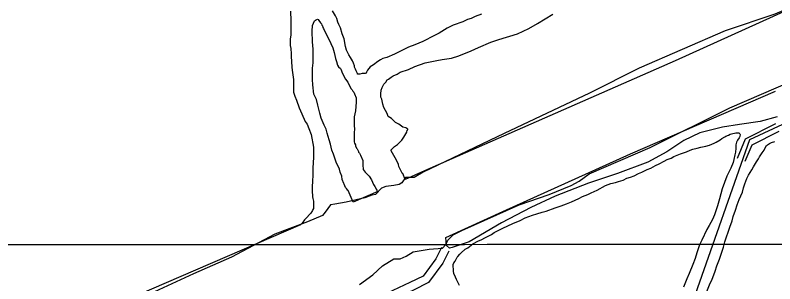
# Model space of a CAD drawing. Extents: x 3297716 to 3335574, y 688621 to 713991.
# Drawn here: x 3302189 to 3304936, y 702950 to 703922 of the extents above; entities that cross this region are included whole.
import ezdxf

# ---------------------------------------------------------------- set-up
doc = ezdxf.new("R2010")
doc.units = 0
for name, color, linetype in [('V-GRID-MAJR', 7, 'Continuous'), ('V-ROAD-CNTR', 7, 'Continuous'), ('V-SITE-VEGE', 7, 'Continuous'), ('V-TOPO-SHOR', 7, 'Continuous'), ('V-UTIL-LINE', 7, 'Continuous')]:
    doc.layers.add(name, color=color, linetype=linetype)

msp = doc.modelspace()

# ---------------------------------------------------------------- linework, layer by layer
at = {"layer": 'V-GRID-MAJR'}
msp.add_spline([(3301843.772, 703091.794), (3307096.381, 703095.232), (3312348.989, 703099.434), (3317601.597, 703104.4), (3322854.204, 703110.13), (3328106.81, 703116.6240000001), (3333359.415, 703123.882), (3333359.416, 703123.882)], degree=3, dxfattribs=at)
at = {"layer": 'V-ROAD-CNTR'}
for points in [[(3304938.8050850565, 703528.427916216), (3304828.945304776, 703473.4390261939), (3304800.3233620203, 703403.3911662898)], [(3304951.17306032, 703501.069970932), (3304852.45325776, 703451.6570697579), (3304828.095306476, 703392.0431889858)], [(3303730.1865022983, 703081.287810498), (3303709.7435431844, 703040.2578925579), (3303663.92063483, 702978.31701644), (3303616.3377299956, 702954.4860641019), (3303513.913934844, 702907.1131588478), (3303453.078056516, 702869.179234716), (3303460.263042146, 702828.7673155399), (3303621.291720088, 702219.790533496), (3303756.3814499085, 701716.9685391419), (3303788.627385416, 701628.8057154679)], [(3303757.038448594, 703067.9098372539), (3303735.4234918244, 703024.5279240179), (3303683.77059513, 702954.7070636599), (3303629.3557039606, 702927.454118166), (3303528.201906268, 702880.669211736), (3303486.1659903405, 702854.4572641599), (3303489.5829835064, 702835.2393025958), (3303650.2796621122, 702227.516518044), (3303785.011392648, 701726.0305210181), (3303816.8013290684, 701639.10969486)]]:
    msp.add_lwpolyline(points, dxfattribs=at)
at = {"layer": 'V-SITE-VEGE'}
for p, q in [((3303184.801, 703936.001), (3303186.079, 703900.782)), ((3303186.079, 703900.782), (3303186.183, 703879.868)), ((3303186.183, 703879.868), (3303185.2290000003, 703851.243)), ((3303185.2290000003, 703851.243), (3303183.109, 703834.719)), ((3303183.109, 703834.719), (3303183.222, 703812.705)), ((3303183.222, 703812.705), (3303185.4790000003, 703801.71)), ((3303185.4790000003, 703801.71), (3303186.679, 703781.9010000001)), ((3303186.679, 703781.9010000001), (3303186.724, 703773.0930000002)), ((3303186.724, 703773.0930000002), (3303189.124, 703733.4790000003)), ((3303189.124, 703733.4790000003), (3303190.279, 703722.4770000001)), ((3303190.279, 703722.4770000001), (3303194.85, 703689.4750000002)), ((3303194.85, 703689.4750000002), (3303195.039, 703652.05)), ((3303195.039, 703652.05), (3303195.0840000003, 703643.2440000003)), ((3303195.0840000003, 703643.2440000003), (3303199.559, 703628.957)), ((3303199.559, 703628.957), (3303206.235, 703614.68)), ((3303206.235, 703614.68), (3303216.281, 703587.21)), ((3303216.281, 703587.21), (3303225.198, 703565.2390000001)), ((3303225.198, 703565.2390000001), (3303237.4450000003, 703537.782)), ((3303237.4450000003, 703537.782), (3303244.1010000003, 703527.9080000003)), ((3303244.1010000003, 703527.9080000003), (3303250.781, 703512.532)), ((3303250.781, 703512.532), (3303258.598, 703490.555)), ((3303258.598, 703490.555), (3303267.636, 703444.3690000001)), ((3303267.636, 703444.3690000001), (3303267.829, 703406.941)), ((3303267.829, 703406.941), (3303264.714, 703369.5000000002)), ((3303264.714, 703369.5000000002), (3303264.753, 703361.7930000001)), ((3303264.841, 703344.1820000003), (3303263.86, 703319.961)), ((3303264.753, 703361.7930000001), (3303264.841, 703344.1820000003)), ((3303263.86, 703319.961), (3303262.85, 703302.3420000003)), ((3303262.85, 703302.3420000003), (3303262.961, 703280.3280000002)), ((3303262.961, 703280.3280000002), (3303264.1010000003, 703272.627)), ((3303264.1010000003, 703272.627), (3303264.1180000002, 703269.326)), ((3303264.1180000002, 703269.326), (3303264.1380000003, 703264.9230000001)), ((3303264.1380000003, 703264.9230000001), (3303265.275, 703258.3220000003)), ((3303265.275, 703258.3220000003), (3303267.52, 703249.528)), ((3303267.52, 703249.528), (3303267.608, 703231.915)), ((3303267.608, 703231.915), (3303267.653, 703223.111)), ((3303257.835, 703205.449), (3303239.222, 703185.54)), ((3303264.3880000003, 703215.3880000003), (3303257.835, 703205.449)), ((3303265.474, 703218.6950000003), (3303264.3880000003, 703215.3880000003)), ((3303267.653, 703223.111), (3303265.474, 703218.6950000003)), ((3303234.842, 703181.115), (3303226.091, 703170.061)), ((3303239.222, 703185.54), (3303234.842, 703181.115)), ((3303220.62, 703163.43), (3301844.0750427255, 702570.9595430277)), ((3303226.091, 703170.061), (3303220.62, 703163.43))]:
    msp.add_line(p, q, dxfattribs=at)
for points in [[(3305082.58, 703987.0480000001), (3304575.7120000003, 703756.197), (3303669.36, 703358.488), (3303599.58, 703327.934), (3303590.932, 703348.774), (3303588.72, 703350.961), (3303576.489, 703375.1190000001), (3303575.3540000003, 703381.718), (3303567.572, 703397.09), (3303557.576, 703414.652), (3303548.687, 703431.122), (3303548.669, 703434.421), (3303560.717, 703446.591), (3303571.686, 703454.353), (3303587.02, 703469.839), (3303594.669, 703480.886), (3303605.5870000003, 703498.555), (3303606.648, 703506.265), (3303608.845, 703507.377), (3303608.835, 703509.577), (3303601.108, 703513.943), (3303591.183, 703517.1950000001), (3303575.717, 703528.128), (3303564.682, 703533.573), (3303555.833, 703542.335), (3303549.199, 703547.805), (3303538.153, 703555.454), (3303533.694, 703566.442), (3303522.582, 703587.2980000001), (3303518.117, 703599.386), (3303514.719, 703618.082), (3303511.379, 703625.77), (3303511.318, 703637.88), (3303512.352, 703651.094), (3303515.61, 703659.916), (3303522.154, 703672.059), (3303528.719, 703679.796), (3303534.183, 703687.53), (3303538.5700000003, 703690.854), (3303548.444, 703697.505), (3303556.128, 703701.952), (3303570.404, 703708.626), (3303581.378, 703715.286), (3303611.049, 703725.344), (3303634.109, 703736.469), (3303671.467, 703749.867), (3303713.257, 703757.782), (3303733.055, 703761.184), (3303767.1520000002, 703766.861), (3303793.5300000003, 703774.699), (3303837.472, 703792.533), (3303864.929, 703804.78), (3303908.865, 703823.715), (3303937.435, 703833.765), (3304005.582, 703853.9230000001), (3304046.21, 703873.943), (3304078.042, 703891.7170000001), (3304132.914, 703925.018)], [(3303875.325, 703925.919), (3303852.254, 703916.996), (3303837.978, 703910.319), (3303824.791, 703905.851), (3303807.219, 703898.056), (3303773.156, 703885.7760000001), (3303751.196, 703874.657), (3303721.563, 703856.895), (3303705.097, 703848.005), (3303663.373, 703826.88), (3303633.714, 703814.622), (3303611.7430000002, 703805.705), (3303582.096, 703791.2440000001), (3303560.132, 703781.228), (3303532.6720000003, 703768.981), (3303518.3850000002, 703764.506), (3303509.6010000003, 703760.057), (3303499.722, 703754.503), (3303484.372, 703742.318), (3303472.303, 703734.552), (3303462.4560000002, 703722.393), (3303459.188, 703715.772), (3303458.1040000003, 703712.464), (3303454.807, 703711.346), (3303443.7970000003, 703711.291), (3303435.005, 703709.046), (3303427.3000000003, 703709.007), (3303427.288, 703711.209), (3303421.74, 703719.986), (3303419.506, 703726.579), (3303416.163, 703734.267), (3303416.143, 703738.67), (3303412.79, 703748.562), (3303408.348, 703756.2440000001), (3303401.684, 703768.319), (3303395.028, 703778.193), (3303387.233, 703795.764), (3303382.765, 703808.953), (3303378.222, 703836.4500000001), (3303371.529, 703854.028), (3303364.8140000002, 703876.009), (3303359.249, 703888.0920000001), (3303355.901, 703896.88), (3303351.432, 703910.069), (3303346.984, 703918.851), (3303335.884, 703937.508)], [(3303496.676, 703288.6630000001), (3303497.936, 703286.589), (3303500.15, 703284.397), (3303411.291, 703245.495), (3303393.359, 703287.162), (3303391.151, 703288.252), (3303390.039, 703290.447), (3303386.715, 703294.834), (3303383.395, 703298.1190000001), (3303378.933, 703310.204), (3303377.815, 703313.501), (3303371.1380000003, 703327.78), (3303369.977, 703339.882), (3303364.4, 703354.164), (3303362.143, 703365.16), (3303356.585, 703376.139), (3303351.025, 703387.121), (3303347.6720000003, 703397.011), (3303339.857, 703418.986), (3303334.2800000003, 703433.268), (3303328.665, 703455.256), (3303324.186, 703470.644), (3303317.458, 703494.827), (3303312.983, 703509.1140000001), (3303306.3000000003, 703524.492), (3303295.165, 703549.755), (3303290.6720000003, 703567.345), (3303282.824, 703595.925), (3303278.315, 703616.816), (3303269.41, 703636.586), (3303264.839, 703669.587), (3303263.639, 703689.397), (3303263.434, 703730.1240000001), (3303266.6410000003, 703748.853), (3303266.3910000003, 703798.388), (3303264.056, 703824.795), (3303262.756, 703864.415), (3303263.757, 703884.236), (3303271.374, 703901.886), (3303274.665, 703904.106), (3303282.353, 703907.446), (3303284.561, 703906.354), (3303286.7830000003, 703901.963), (3303293.427, 703894.292), (3303296.747, 703891.007), (3303297.875, 703885.508), (3303300.0870000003, 703883.316), (3303301.215, 703877.8200000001), (3303303.4390000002, 703873.427), (3303307.882, 703865.745), (3303323.448, 703835), (3303330.131, 703819.6240000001), (3303337.913, 703804.251), (3303342.4050000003, 703786.661), (3303346.918, 703764.67), (3303350.2770000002, 703753.6780000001), (3303354.742, 703741.591), (3303358.076, 703735.004), (3303364.7090000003, 703729.532), (3303368.039, 703724.045), (3303370.2800000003, 703716.351), (3303373.62, 703708.6630000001), (3303383.623, 703689.9990000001), (3303391.383, 703679.03), (3303399.165, 703663.662), (3303403.607, 703655.976), (3303406.931, 703651.589), (3303410.257, 703647.204), (3303413.575, 703643.917), (3303413.5870000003, 703641.718), (3303414.693, 703640.622), (3303415.809, 703637.3250000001), (3303421.386, 703623.042), (3303421.4620000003, 703607.631), (3303419.424, 703575.699), (3303415.131, 703553.662), (3303415.238, 703532.75), (3303415.287, 703522.84), (3303415.352, 703509.63), (3303414.312, 703497.5160000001), (3303414.4020000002, 703479.905), (3303414.441, 703472.201), (3303414.484, 703463.394), (3303415.608, 703458.997), (3303418.9450000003, 703452.409), (3303420.063, 703449.112), (3303423.403, 703441.4230000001), (3303425.6210000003, 703438.132), (3303427.843, 703433.7390000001), (3303430.0670000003, 703429.348), (3303430.086, 703426.045), (3303433.403, 703422.76), (3303437.846, 703415.078), (3303445.646, 703396.402), (3303445.722, 703380.993), (3303446.912, 703363.387), (3303454.664, 703354.6190000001), (3303469.051, 703339.279), (3303476.821, 703326.111), (3303484.612, 703309.639), (3303489.054, 703301.955)], [(3304945.143, 703553.898), (3304883.631, 703536.8030000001), (3304808.451, 703526.545), (3304746.941, 703516.286), (3304664.927, 703495.769), (3304606.8340000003, 703468.4180000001), (3304545.322, 703427.3910000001), (3304476.978, 703389.779), (3304367.625, 703348.7490000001), (3304261.69, 703314.558), (3304142.085, 703266.692), (3304053.239, 703225.6630000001), (3303947.304, 703170.956), (3303831.117, 703102.574), (3303769.605, 703082.059), (3303759.355, 703078.643), (3303749.1010000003, 703088.897), (3303745.951, 703117.4500000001), (3303951.916, 703211.615), (3304414.535, 703420.501), (3304938.532, 703646.611)], [(3303795.291, 702944.659), (3303784.537, 702965.368), (3303780.597, 702974.795), (3303774.703, 702987.988), (3303773.6210000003, 702996.514), (3303773.259, 703020.23), (3303775.069, 703025.952), (3303779.71, 703032.6630000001), (3303787.095, 703046.061), (3303789.899, 703048.951), (3303796.407, 703057.591), (3303802.0270000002, 703062.421), (3303816.068, 703074.975), (3303825.468, 703080.81), (3303832.036, 703085.655), (3303843.288, 703094.367), (3303864.002, 703105.123), (3303873.429, 703109.062), (3303889.4250000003, 703117.848), (3303899.788, 703122.751), (3303911.083, 703128.616), (3303921.417, 703135.417), (3303938.362, 703144.218), (3303952.492, 703151.076), (3303988.278, 703168.704), (3304014.681, 703179.5480000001), (3304033.525, 703188.377), (3304059.9420000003, 703198.269), (3304075.048, 703203.245), (3304094.883, 703209.2440000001), (3304109.053, 703213.256), (3304141.1350000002, 703225.134), (3304162.852, 703232.11), (3304182.6720000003, 703239.054), (3304200.58, 703246.921), (3304226.969, 703258.711), (3304241.096, 703265.5700000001), (3304259.954, 703273.451), (3304272.199, 703279.33), (3304293.873, 703289.153), (3304323.984, 703305.743), (3304342.855, 703312.676), (3304359.872, 703316.731), (3304371.213, 703319.754), (3304388.218, 703324.757), (3304401.38, 703332.552), (3304413.6520000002, 703336.533), (3304426.878, 703340.533), (3304442.875, 703349.317), (3304455.132, 703354.25), (3304474.912, 703364.042), (3304487.185, 703368.025), (3304505.065, 703377.7880000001), (3304517.295, 703384.618), (3304536.124, 703394.395), (3304546.473, 703400.246), (3304561.577, 703405.223), (3304570.977, 703411.062), (3304594.5500000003, 703420.911), (3304605.89, 703423.932), (3304616.267, 703427.886), (3304630.4080000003, 703433.797), (3304639.852, 703436.785), (3304654.974, 703440.813), (3304668.21, 703443.865), (3304687.126, 703447.948), (3304700.349, 703451.948), (3304716.373, 703458.836), (3304723.9080000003, 703462.745), (3304738.004, 703471.502), (3304744.586, 703475.4)], [(3304744.586, 703475.4), (3304754.918, 703482.199), (3304758.687, 703484.155), (3304768.116, 703488.095), (3304774.7120000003, 703491.042), (3304784.156, 703494.035), (3304789.833, 703495.071), (3304794.562, 703496.091), (3304806.895, 703496.279), (3304808.8200000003, 703494.411), (3304809.799, 703492.529), (3304810.79, 703489.699), (3304809.9420000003, 703483.0430000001), (3304807.169, 703478.257), (3304801.609, 703469.631)], [(3304801.609, 703469.631), (3304797.916, 703462.932), (3304795.2290000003, 703452.452), (3304795.403, 703441.069), (3304793.7260000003, 703426.811), (3304791.039, 703416.331), (3304788.44, 703400.16), (3304785.767, 703388.733), (3304776.586, 703368.664), (3304770.166, 703354.33), (3304762.791, 703339.986), (3304753.669, 703316.125), (3304745.465, 703294.174), (3304736.532, 703257.98), (3304729.333, 703232.251), (3304717.497, 703199.807), (3304710.17, 703182.6140000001), (3304698.1720000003, 703160.606), (3304689.8370000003, 703147.193), (3304672.409, 703108.0210000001), (3304664.133, 703090.814), (3304654.132, 703062.1950000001), (3304647.798, 703042.172), (3304639.594, 703020.224), (3304626.808, 702987.763), (3304617.625, 702967.697), (3304605.742, 702938.099)], [(3304678.569, 702891.769), (3304702.303, 702952.863), (3304707.8370000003, 702963.383), (3304720.623, 702995.8420000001), (3304726.971, 703014.917), (3304736.0810000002, 703039.729), (3304746.97, 703072.157), (3304750.605, 703082.6510000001), (3304755.058, 703101.697), (3304760.532, 703116.015), (3304768.691, 703140.81), (3304773.217, 703155.113), (3304781.4050000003, 703178.012), (3304785.917, 703193.263), (3304794.093, 703217.11), (3304799.4930000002, 703236.171), (3304806.79, 703255.26), (3304818.718, 703282.011), (3304823.227, 703297.265), (3304827.754, 703311.566), (3304835.053, 703330.653), (3304841.504, 703343.089), (3304852.596, 703362.238), (3304859.078, 703372.775), (3304866.477, 703385.224), (3304870.17, 703391.9230000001), (3304876.6520000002, 703402.46), (3304881.292, 703409.174), (3304890.5470000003, 703424.497), (3304897.041, 703434.086), (3304901.67, 703441.747), (3304906.282, 703450.359), (3304910.048, 703452.3150000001), (3304916.614, 703457.158), (3304924.147, 703461.0700000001), (3304936.42, 703465.0530000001)], [(3303489.054, 703301.955), (3303494.596, 703294.277), (3303494.606, 703292.0750000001), (3303496.676, 703288.6630000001)]]:
    msp.add_lwpolyline(points, dxfattribs=at)
at = {"layer": 'V-TOPO-SHOR'}
for points in [[(3308893.613, 705702.52), (3308503.9220000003, 705522.607), (3308127.403, 705373.488), (3307944.617, 705276.0750000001), (3307606.615, 705135.5480000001), (3306997.554, 704854.701), (3306963.99, 704836.65), (3306436.296, 704594.443), (3306091.294, 704457.041), (3305974.685, 704418.993), (3305950.862, 704377.446), (3305920.052, 704351.557), (3305825.257, 704305.219), (3305654.754, 704243.4180000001), (3305187.866, 704025.357), (3305116.21, 704002.854), (3304936.429, 703925.186), (3304756.42, 703865.261), (3304445.359, 703730.345), (3304265.883, 703640.143)], [(3304264.468, 703347.664), (3304485.744, 703443.465), (3304772.896, 703587.1630000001), (3305055.17, 703707.8740000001)], [(3304265.883, 703640.143), (3303957.314898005, 703494.028022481), (3303663.6628145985, 703353.5857217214), (3303631.7441098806, 703334.4344988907), (3303599.8254051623, 703334.4344988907), (3303587.057923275, 703315.2832760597), (3303577.48231186, 703308.8995351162), (3303558.331089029, 703305.7076646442), (3303529.6042547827, 703302.5157941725), (3303513.644902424, 703296.1320532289), (3303491.3018091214, 703273.7889599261), (3303478.5343272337, 703270.5970894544), (3303452.9993634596, 703261.0214780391), (3303385.9700835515, 703245.06212568), (3303344.475767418, 703238.6783847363), (3303328.516415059, 703235.4865142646), (3303309.365192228, 703209.9515504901), (3303299.7895808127, 703197.1840686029), (3303245.527782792, 703174.8409753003), (3303127.4285753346, 703130.1547886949), (3302971.0269222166, 703047.1661564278), (3302833.776491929, 702986.5206174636), (3302300.7341231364, 702740.7465911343), (3302039.0007444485, 702632.2229950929)], [(3303433.848140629, 702948.2181718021), (3303481.726197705, 702983.3287469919), (3303516.836772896, 703015.24745171), (3303558.3310890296, 703040.7824154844), (3303580.6741823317, 703040.7824154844), (3303603.017275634, 703050.3580268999), (3303628.5522394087, 703066.3173792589), (3303686.0059079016, 703075.8929906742), (3303733.883964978, 703079.0848611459), (3303746.6514468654, 703091.8523430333), (3303753.0351878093, 703107.8116953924), (3303772.18641064, 703126.9629182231), (3303804.1051153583, 703142.9222705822), (3304011.576696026, 703235.4865142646), (3304120.100292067, 703273.7889599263), (3304199.8970538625, 703305.7076646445), (3304228.6238881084, 703321.6670170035), (3304264.468, 703347.664)]]:
    msp.add_lwpolyline(points, dxfattribs=at)
at = {"layer": 'V-UTIL-LINE'}
msp.add_lwpolyline([(3303448.576, 701140.181), (3303930.938, 701797.386), (3304511.541, 702619.9130000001), (3304648.816, 702913.095), (3304845.686, 703471.7440000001), (3305527.9560000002, 703789.4670000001), (3305487.384, 703865.763), (3305258.4560000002, 704537.003), (3305508.2600000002, 705244.019), (3305494.5300000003, 706298.0160000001), (3305502.534, 707975.08), (3306265.927, 708377.199)], dxfattribs=at)

doc.saveas('drawing.dxf')
